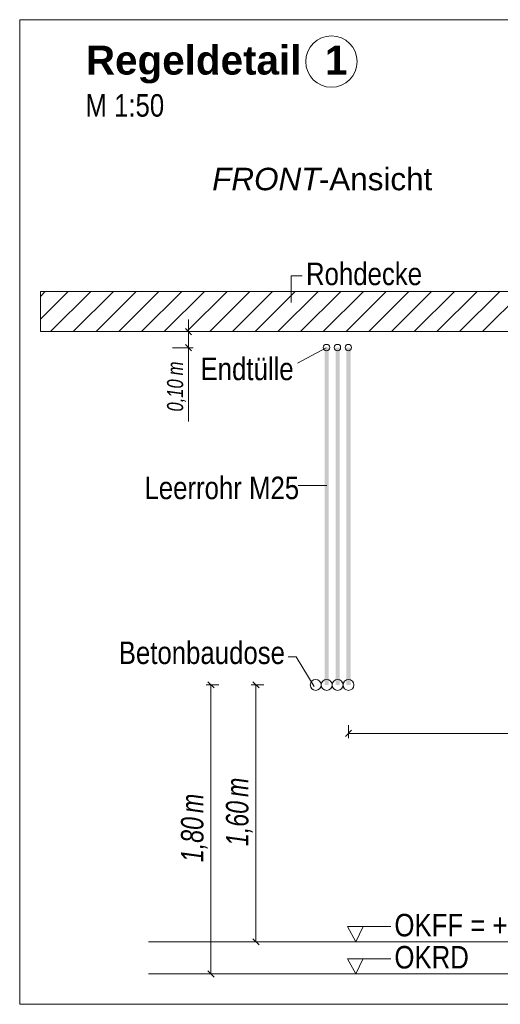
# Model space of a CAD drawing. Extents: x -720 to 300, y 62 to 1162.
# Tile 257 of 280: x 124 to 154, y 892 to 953. Entities that reach past the tile are written whole.
import ezdxf
from ezdxf.lldxf.tags import DXFTag

# ---------------------------------------------------------------- set-up
doc = ezdxf.new("R2010")
doc.units = 0
doc.layers.get('0').update_dxf_attribs({"lineweight": 13})
for name, color, linetype, lineweight, true_color in [('E_Aussparung Bemaßung-A06G93XZ8I', 5, 'Continuous', 9, 0x0000ff), ('E_Betonbaudose', 1, 'Continuous', 13, 0xff0000), ('E_Detail_Beschriftung', 7, 'Continuous', 13, 0x009900), ('E_Detail_Wandschraffur', 7, 'Continuous', 5, 0xc0c0c0), ('E_Leerrohr Beschriftung', 1, 'Continuous', 9, 0xff0000)]:
    doc.layers.add(name, color=color, linetype=linetype, lineweight=lineweight, true_color=true_color)
doc.layers.add('E_Detail_Linie_Text_Bem', color=7, linetype='Continuous', lineweight=13)
doc.styles.get("Standard").update_dxf_attribs({"font": 'ARIALN.TTF'})
tags = doc.linetypes.add('fein_strichliert', pattern=[4, 1, -2, 1]).pattern_tags.tags
tags[8:9] = [DXFTag(74, 4), DXFTag(75, 0), DXFTag(340, '0'), DXFTag(46, 0.0), DXFTag(50, 0.0), DXFTag(44, 0.0), DXFTag(45, 0.0)]
tags[6:7] = [DXFTag(74, 4), DXFTag(75, 0), DXFTag(340, '0'), DXFTag(46, 0.0), DXFTag(50, 0.0), DXFTag(44, 0.0), DXFTag(45, 0.0)]
tags[4:5] = [DXFTag(74, 4), DXFTag(75, 0), DXFTag(340, '0'), DXFTag(46, 0.0), DXFTag(50, 0.0), DXFTag(44, 0.0), DXFTag(45, 0.0)]
tags = doc.linetypes.add('fein_strichliert-A06G93Y38I', pattern=[4, 1, -2, 1]).pattern_tags.tags
tags[8:9] = [DXFTag(74, 4), DXFTag(75, 0), DXFTag(340, '0'), DXFTag(46, 0.0), DXFTag(50, 0.0), DXFTag(44, 0.0), DXFTag(45, 0.0)]
tags[6:7] = [DXFTag(74, 4), DXFTag(75, 0), DXFTag(340, '0'), DXFTag(46, 0.0), DXFTag(50, 0.0), DXFTag(44, 0.0), DXFTag(45, 0.0)]
tags[4:5] = [DXFTag(74, 4), DXFTag(75, 0), DXFTag(340, '0'), DXFTag(46, 0.0), DXFTag(50, 0.0), DXFTag(44, 0.0), DXFTag(45, 0.0)]

# ---------------------------------------------------------------- blocks, each defined once
blk = doc.blocks.new('Referenz-A06G93Y48I')
at = {"layer": 'E_Aussparung Bemaßung-A06G93XZ8I', "linetype": 'Continuous', "ltscale": 0.13}
for p, q in [((134.219, 934.801), (134.219, 928.447)), ((134.519, 934.038), (133.219, 934.038)), ((134.028, 934.229), (134.41, 933.847)), ((134.519, 933.038), (133.219, 933.038)), ((134.028, 933.229), (134.41, 932.847)), ((135.319, 912.038), (136.119, 912.038)), ((135.428, 912.229), (135.81, 911.847)), ((135.619, 894.038), (135.619, 912.038)), ((138.119, 912.038), (138.919, 912.038)), ((138.228, 912.229), (138.61, 911.847)), ((138.419, 896.038), (138.419, 912.038)), ((144.178, 908.722), (144.178, 909.522)), ((144.369, 909.213), (143.987, 908.831)), ((144.178, 909.022), (167.178, 909.022)), ((138.719, 896.038), (137.919, 896.038)), ((138.228, 896.229), (138.61, 895.847)), ((135.319, 894.038), (136.119, 894.038)), ((135.428, 894.229), (135.81, 893.847))]:
    blk.add_line(p, q, dxfattribs=at)
at = {"layer": 'E_Betonbaudose', "linetype": 'Continuous', "ltscale": 0.13}
for centre, radius in [((142.809, 933.047), 0.2), ((143.489, 933.047), 0.2), ((144.169, 933.047), 0.2), ((142.138, 912.038), 0.34), ((142.818, 912.038), 0.34), ((143.498, 912.038), 0.34), ((144.178, 912.038), 0.34)]:
    blk.add_circle(centre, radius, dxfattribs=at)
at = {"layer": 'E_Detail_Linie_Text_Bem', "linetype": 'fein_strichliert-A06G93Y38I', "ltscale": 0.65}
for p, q in [((186.486, 953.465), (123.717, 953.465)), ((123.717, 953.465), (123.717, 892.148)), ((123.717, 892.148), (183.46, 892.148))]:
    blk.add_line(p, q, dxfattribs=at)
at = {"layer": 'E_Detail_Linie_Text_Bem', "color": 0, "linetype": 'Continuous', "ltscale": 0.13}
for p, q in [((140.608, 935.858), (140.608, 937.506)), ((140.608, 937.506), (141.294, 937.506)), ((141.007, 932.085), (142.797, 933.038)), ((141.053, 924.452), (142.838, 924.452)), ((140.929, 913.785), (140.43, 913.785)), ((140.929, 913.785), (142.047, 911.945)), ((144.63, 896.038), (144.121, 896.987)), ((144.121, 896.987), (146.805, 896.987)), ((145.088, 896.991), (144.63, 896.038)), ((144.63, 894.038), (144.121, 894.987)), ((144.121, 894.987), (146.805, 894.987)), ((145.088, 894.991), (144.63, 894.038))]:
    blk.add_line(p, q, dxfattribs=at)
at = {"layer": 'E_Detail_Linie_Text_Bem', "linetype": 'Continuous', "ltscale": 0.13}
for p, q in [((176.334, 936.538), (125.007, 936.538)), ((125.007, 936.538), (125.007, 934.038)), ((125.007, 934.038), (135.399, 934.038)), ((125.007, 934.038), (173.834, 934.038)), ((135.399, 934.038), (176.334, 934.038)), ((131.733, 896.038), (168.746, 896.038)), ((131.733, 894.038), (168.746, 894.038))]:
    blk.add_line(p, q, dxfattribs=at)
for points in [[(142.943, 933.038), (142.943, 912.038), (142.693, 933.037), (142.693, 912.038)], [(143.623, 933.038), (143.623, 912.038), (143.373, 933.037), (143.373, 912.038)], [(144.303, 933.038), (144.303, 912.038), (144.053, 933.037), (144.053, 912.038)]]:
    blk.add_solid(points, dxfattribs=at)
at = {"layer": 'E_Detail_Wandschraffur', "linetype": 'fein_strichliert', "ltscale": 0.13}
for p, q in [((125.007, 934.819), (126.726, 936.538)), ((127.054, 934.038), (129.554, 936.538)), ((129.883, 934.038), (132.383, 936.538)), ((132.711, 934.038), (135.211, 936.538)), ((135.539, 934.038), (138.039, 936.538)), ((138.368, 934.038), (140.868, 936.538)), ((141.196, 934.038), (143.696, 936.538)), ((144.025, 934.038), (146.525, 936.538)), ((146.853, 934.038), (149.353, 936.538)), ((149.682, 934.038), (152.182, 936.538)), ((152.51, 934.038), (155.01, 936.538))]:
    blk.add_line(p, q, dxfattribs=at)
at = {"layer": 'E_Detail_Wandschraffur', "linetype": 'ByBlock', "ltscale": 0.13}
for p, q in [((125.007, 936.233), (125.311, 936.538)), ((125.64, 934.038), (128.14, 936.538)), ((128.468, 934.038), (130.968, 936.538)), ((131.297, 934.038), (133.797, 936.538)), ((134.125, 934.038), (136.625, 936.538)), ((136.954, 934.038), (139.454, 936.538)), ((139.782, 934.038), (142.282, 936.538)), ((142.61, 934.038), (145.11, 936.538)), ((145.439, 934.038), (147.939, 936.538)), ((148.267, 934.038), (150.767, 936.538)), ((151.096, 934.038), (153.596, 936.538))]:
    blk.add_line(p, q, dxfattribs=at)
at = {"layer": 'E_Leerrohr Beschriftung', "linetype": 'Continuous', "ltscale": 0.13}
blk.add_circle((143.116, 950.858), 1.6, dxfattribs=at)
at = {"layer": 'E_Aussparung Bemaßung-A06G93XZ8I', "linetype": 'Continuous', "ltscale": 0.13, "attachment_point": 1, "rotation": 90}
for s, insert, char_height in [('{\\W0.9;\\fArial Narrow|b0|i1;m}', (132.886, 931.315), 1), ('{\\W0.9;\\fArial Narrow|b0|i1;0,10 }', (132.886, 929.062), 1), ('{\\W0.9;\\fArial Narrow|b0|i1;m}', (136.552, 905.058), 1.4), ('{\\W0.9;\\fArial Narrow|b0|i1;m}', (133.752, 904.058), 1.4), ('{\\W0.9;\\fArial Narrow|b0|i1;1,60 }', (136.552, 902.001), 1.4), ('{\\W0.9;\\fArial Narrow|b0|i1;1,80 }', (133.752, 901.001), 1.4)]:
    blk.add_mtext(s, dxfattribs=dict(at, insert=insert, char_height=char_height))
at = {"layer": 'E_Detail_Beschriftung', "color": 1, "linetype": 'Continuous', "lineweight": 35, "ltscale": 0.35, "true_color": 0xff0000, "char_height": 1.8, "attachment_point": 1}
for s, insert in [('{\\fArial|b1|i0;Regeldetail}', (127.835, 951.846)), ('{\\fArial|b1|i0;1}', (142.718, 951.846))]:
    blk.add_mtext(s, dxfattribs=dict(at, insert=insert))
at = {"layer": 'E_Detail_Beschriftung', "linetype": 'Continuous', "ltscale": 0.13, "char_height": 1.4, "attachment_point": 1}
for s, insert in [('{\\fArial Narrow;M 1:50}', (127.805, 948.828)), ('{\\fArial Narrow;Rohdecke}', (141.533, 938.335)), ('{\\fArial Narrow;Endtülle}', (134.969, 932.417)), ('{\\fArial Narrow;Leerrohr M25}', (131.48, 925.007)), ('{\\fArial Narrow;Betonbaudose}', (129.88, 914.74)), ('{\\fArial Narrow;OKFF = +0,20m OKRD}', (147.036, 897.78)), ('{\\fArial Narrow;OKRD}', (147.036, 895.78))]:
    blk.add_mtext(s, dxfattribs=dict(at, insert=insert))
at = {"layer": 'E_Detail_Beschriftung', "linetype": 'Continuous', "lineweight": -2, "ltscale": 0.25, "char_height": 1.4, "attachment_point": 1}
for s, insert in [('{\\fArial;-Ansicht}', (142.33, 944.243)), ('{\\fArial|b0|i1;FRONT}', (135.695, 944.243))]:
    blk.add_mtext(s, dxfattribs=dict(at, insert=insert))

msp = doc.modelspace()

# ---------------------------------------------------------------- block references
at = {"color": 8, "lineweight": 25, "ltscale": 0.25, "true_color": 0x808080}
msp.add_blockref('Referenz-A06G93Y48I', (0, 0), dxfattribs=at)

doc.saveas('drawing.dxf')
